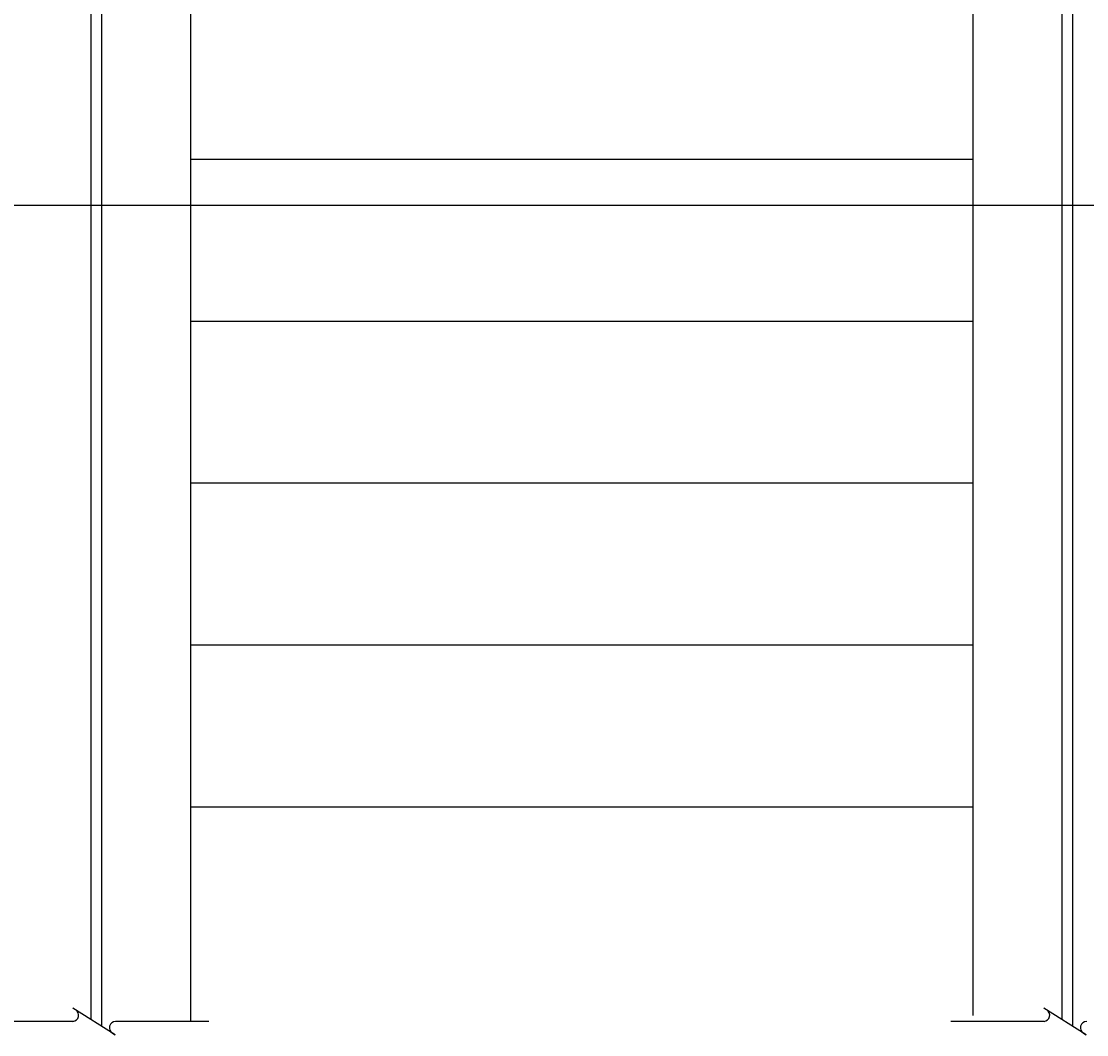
# Model space of a CAD drawing. Extents: x 635440 to 640306, y 296653 to 298484.
# Drawn here: x 639521.1 to 639579.4, y 297929.8 to 297985.3 of the extents above; entities that cross this region are included whole.
import ezdxf

# ---------------------------------------------------------------- set-up
doc = ezdxf.new("R2010")
doc.units = 0
doc.layers.add('3', color=7, linetype='Continuous')
doc.layers.add('8', color=7, linetype='Continuous')

msp = doc.modelspace()

# ---------------------------------------------------------------- linework, layer by layer
at = {"layer": '3'}
for p, q in [((639530.372, 298018.96), (639530.372, 297975.214)), ((639573.193, 298018.96), (639573.193, 297975.214)), ((639530.372, 297977.741), (639573.193, 297977.741)), ((639469.948, 297975.214), (639619.557, 297975.214)), ((639530.372, 297975.214), (639530.372, 297930.566)), ((639573.193, 297975.214), (639573.193, 297930.893)), ((639530.372, 297968.882), (639573.193, 297968.882)), ((639530.372, 297960.024), (639573.193, 297960.024)), ((639530.372, 297951.165), (639573.193, 297951.165)), ((639530.372, 297942.306), (639573.193, 297942.306))]:
    msp.add_line(p, q, dxfattribs=at)
at = {"layer": '8'}
for p, q in [((639524.913, 298021.543), (639524.913, 297930.676)), ((639525.505, 298021.543), (639525.505, 297930.306)), ((639578.066, 298021.543), (639578.066, 297930.676)), ((639578.656, 298021.543), (639578.656, 297930.306)), ((639523.947, 297930.56), (639518.849, 297930.56)), ((639531.378, 297930.56), (639526.278, 297930.56)), ((639577.099, 297930.56), (639571.999, 297930.56))]:
    msp.add_line(p, q, dxfattribs=at)
for points in [[(639526.107, 297929.924), (639526.251, 297929.835), (639523.943, 297931.287), (639524.097, 297931.189)], [(639579.26, 297929.924), (639579.403, 297929.835), (639577.093, 297931.287), (639577.249, 297931.189)]]:
    msp.add_lwpolyline(points, dxfattribs=at)
for centre, start, end in [((639523.914, 297930.9), 275.32859, 57.86724), ((639577.066, 297930.9), 275.32859, 57.86724), ((639526.277, 297930.22), 90, 240), ((639579.429, 297930.22), 90, 240)]:
    msp.add_arc(centre, 0.341, start, end, dxfattribs=at)

doc.saveas('drawing.dxf')
